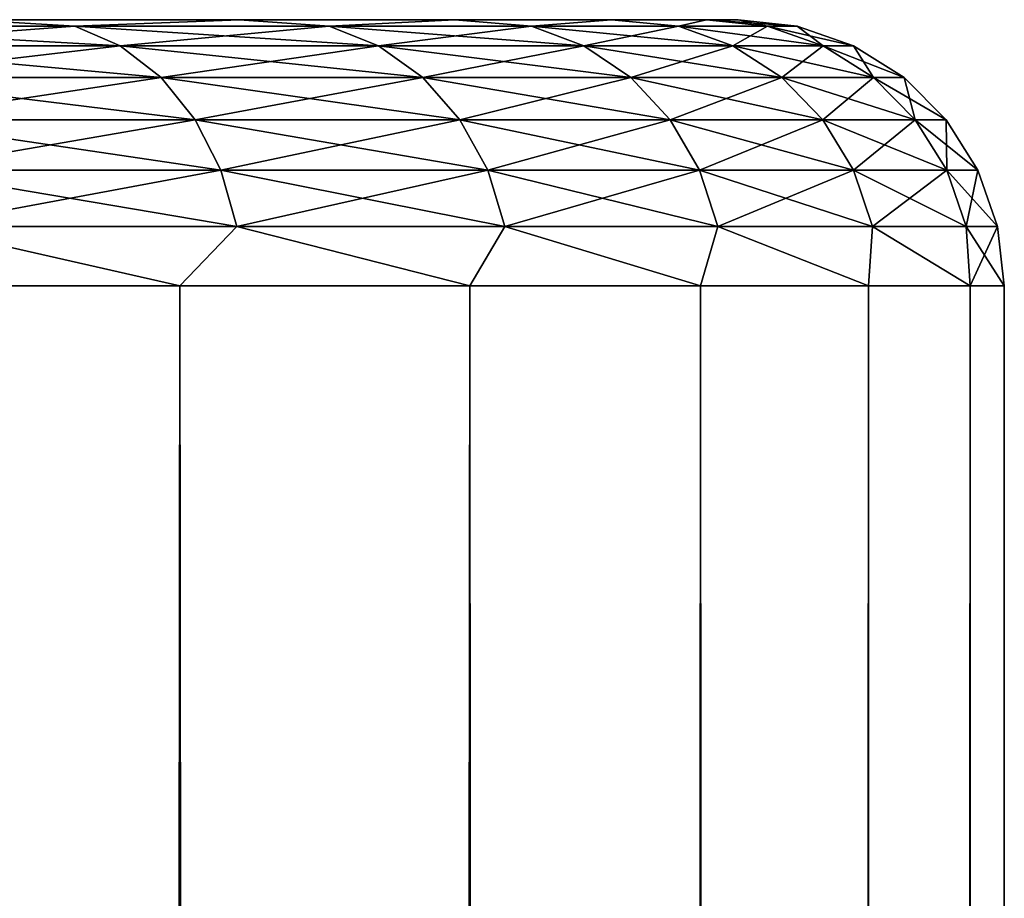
# Model space of a CAD drawing. Extents: x -265 to 265, y 0 to 1307.
# Tile 436 of 436: x 261.3 to 265, y 1296.7 to 1300. Entities that reach past the tile are written whole.
import ezdxf

# ---------------------------------------------------------------- set-up
doc = ezdxf.new("R2010")
doc.units = 0
doc.header["$LTSCALE"] = 65.185185
for name, color, linetype in [('38', 7, 'CONTINUOUS'), ('39', 7, 'CONTINUOUS'), ('40', 7, 'CONTINUOUS'), ('43', 7, 'CONTINUOUS'), ('44', 7, 'CONTINUOUS')]:
    doc.layers.add(name, color=color, linetype=linetype)

msp = doc.modelspace()

# ---------------------------------------------------------------- linework, layer by layer
at = {"layer": '38', "color": 7, "linetype": 'CONTINUOUS'}
for points in [[(261.107, 1300, 8.5226), (262.1244, 1300, 7), (261.107, 1300, -8.5226), (261.107, 1300, 8.5226)], [(261.107, 1300, -8.5226), (262.1244, 1300, 7), (262.1244, 1300, -7), (261.107, 1300, -8.5226)], [(262.1244, 1300, 7), (262.9343, 1300, 5.3575), (262.1244, 1300, -7), (262.1244, 1300, 7)], [(262.1244, 1300, -7), (262.9343, 1300, 5.3575), (262.9343, 1300, -5.3575), (262.1244, 1300, -7)], [(262.9343, 1300, 5.3575), (263.523, 1300, 3.6234), (262.9343, 1300, -5.3575), (262.9343, 1300, 5.3575)], [(262.9343, 1300, -5.3575), (263.523, 1300, 3.6234), (263.523, 1300, -3.6234), (262.9343, 1300, -5.3575)], [(263.523, 1300, 3.6234), (263.8802, 1300, 1.8273), (263.523, 1300, -3.6234), (263.523, 1300, 3.6234)], [(263.523, 1300, -3.6234), (263.8802, 1300, 1.8273), (263.8802, 1300, -1.8273), (263.523, 1300, -3.6234)], [(263.8802, 1300, 1.8273), (264, 1300), (263.8802, 1300, -1.8273), (263.8802, 1300, 1.8273)]]:
    msp.add_3dface(points, dxfattribs=at)
at = {"layer": '39', "color": 7, "linetype": 'CONTINUOUS'}
for points in [[(260.6066, 1, 10.6066), (261.9003, 1, 9.1314), (260.6066, 1299, 10.6066), (260.6066, 1, 10.6066)], [(260.6066, 1299, 10.6066), (261.9003, 1, 9.1314), (261.9003, 1299, 9.1314), (260.6066, 1299, 10.6066)], [(261.9003, 1, 9.1314), (262.9904, 1, 7.5), (261.9003, 1299, 9.1314), (261.9003, 1, 9.1314)], [(261.9003, 1299, 9.1314), (262.9904, 1, 7.5), (262.9904, 1299, 7.5), (261.9003, 1299, 9.1314)], [(262.9904, 1, 7.5), (263.8582, 1, 5.7403), (262.9904, 1299, 7.5), (262.9904, 1, 7.5)], [(262.9904, 1299, 7.5), (263.8582, 1, 5.7403), (263.8582, 1299, 5.7403), (262.9904, 1299, 7.5)], [(263.8582, 1, 5.7403), (264.4889, 1, 3.8823), (263.8582, 1299, 5.7403), (263.8582, 1, 5.7403)], [(263.8582, 1299, 5.7403), (264.4889, 1, 3.8823), (264.4889, 1299, 3.8823), (263.8582, 1299, 5.7403)], [(264.4889, 1, 3.8823), (264.8717, 1, 1.9579), (264.4889, 1299, 3.8823), (264.4889, 1, 3.8823)], [(264.4889, 1299, 3.8823), (264.8717, 1, 1.9579), (264.8717, 1299, 1.9579), (264.4889, 1299, 3.8823)], [(264.8717, 1, 1.9579), (265, 1), (264.8717, 1299, 1.9579), (264.8717, 1, 1.9579)], [(264.8717, 1299, 1.9579), (265, 1), (265, 1299), (264.8717, 1299, 1.9579)]]:
    msp.add_3dface(points, dxfattribs=at)
at = {"layer": '40', "color": 7, "linetype": 'CONTINUOUS'}
for points in [[(261.9003, 1, -9.1314), (260.6066, 1, -10.6066), (261.9003, 1299, -9.1314), (261.9003, 1, -9.1314)], [(261.9003, 1299, -9.1314), (260.6066, 1, -10.6066), (260.6066, 1299, -10.6066), (261.9003, 1299, -9.1314)], [(262.9904, 1, -7.5), (261.9003, 1, -9.1314), (262.9904, 1299, -7.5), (262.9904, 1, -7.5)], [(262.9904, 1299, -7.5), (261.9003, 1, -9.1314), (261.9003, 1299, -9.1314), (262.9904, 1299, -7.5)], [(263.8582, 1, -5.7403), (262.9904, 1, -7.5), (263.8582, 1299, -5.7403), (263.8582, 1, -5.7403)], [(263.8582, 1299, -5.7403), (262.9904, 1, -7.5), (262.9904, 1299, -7.5), (263.8582, 1299, -5.7403)], [(264.4889, 1, -3.8823), (263.8582, 1, -5.7403), (264.4889, 1299, -3.8823), (264.4889, 1, -3.8823)], [(264.4889, 1299, -3.8823), (263.8582, 1, -5.7403), (263.8582, 1299, -5.7403), (264.4889, 1299, -3.8823)], [(264.8717, 1, -1.9579), (264.4889, 1, -3.8823), (264.8717, 1299, -1.9579), (264.8717, 1, -1.9579)], [(264.8717, 1299, -1.9579), (264.4889, 1, -3.8823), (264.4889, 1299, -3.8823), (264.8717, 1299, -1.9579)], [(265, 1299), (265, 1), (264.8717, 1, -1.9579), (265, 1299)], [(265, 1299), (264.8717, 1, -1.9579), (264.8717, 1299, -1.9579), (265, 1299)]]:
    msp.add_3dface(points, dxfattribs=at)
at = {"layer": '43', "color": 7, "linetype": 'CONTINUOUS'}
for points in [[(261.5054, 1299.9752, 8.3591), (261.107, 1300, 8.5226), (260.367, 1299.9752, 9.7352), (261.5054, 1299.9752, 8.3591)], [(262.1244, 1300, 7), (261.107, 1300, 8.5226), (261.5054, 1299.9752, 8.3591), (262.1244, 1300, 7)], [(262.4623, 1299.9752, 6.8512), (262.1244, 1300, 7), (261.5054, 1299.9752, 8.3591), (262.4623, 1299.9752, 6.8512)], [(262.9343, 1300, 5.3575), (262.1244, 1300, 7), (262.4623, 1299.9752, 6.8512), (262.9343, 1300, 5.3575)], [(263.2227, 1299.9752, 5.2353), (262.9343, 1300, 5.3575), (262.4623, 1299.9752, 6.8512), (263.2227, 1299.9752, 5.2353)], [(263.523, 1300, 3.6234), (262.9343, 1300, 5.3575), (263.2227, 1299.9752, 5.2353), (263.523, 1300, 3.6234)], [(263.7746, 1299.9752, 3.5367), (263.523, 1300, 3.6234), (263.2227, 1299.9752, 5.2353), (263.7746, 1299.9752, 3.5367)], [(263.8802, 1300, 1.8273), (263.523, 1300, 3.6234), (263.7746, 1299.9752, 3.5367), (263.8802, 1300, 1.8273)], [(264.1093, 1299.9752, 1.7824), (263.8802, 1300, 1.8273), (263.7746, 1299.9752, 3.5367), (264.1093, 1299.9752, 1.7824)], [(264, 1300), (263.8802, 1300, 1.8273), (264.2214, 1299.9752), (264, 1300)], [(264.2214, 1299.9752), (263.8802, 1300, 1.8273), (264.1093, 1299.9752, 1.7824), (264.2214, 1299.9752)], [(261.5054, 1299.9752, 8.3591), (260.367, 1299.9752, 9.7352), (261.6766, 1299.9014, 8.4835), (261.5054, 1299.9752, 8.3591)], [(261.6766, 1299.9014, 8.4835), (260.367, 1299.9752, 9.7352), (260.5213, 1299.9014, 9.8801), (261.6766, 1299.9014, 8.4835)], [(262.4623, 1299.9752, 6.8512), (261.5054, 1299.9752, 8.3591), (262.6478, 1299.9014, 6.9532), (262.4623, 1299.9752, 6.8512)], [(262.6478, 1299.9014, 6.9532), (261.5054, 1299.9752, 8.3591), (261.6766, 1299.9014, 8.4835), (262.6478, 1299.9014, 6.9532)], [(263.2227, 1299.9752, 5.2353), (262.4623, 1299.9752, 6.8512), (263.4195, 1299.9014, 5.3132), (263.2227, 1299.9752, 5.2353)], [(263.4195, 1299.9014, 5.3132), (262.4623, 1299.9752, 6.8512), (262.6478, 1299.9014, 6.9532), (263.4195, 1299.9014, 5.3132)], [(263.7746, 1299.9752, 3.5367), (263.2227, 1299.9752, 5.2353), (263.9796, 1299.9014, 3.5894), (263.7746, 1299.9752, 3.5367)], [(263.9796, 1299.9014, 3.5894), (263.2227, 1299.9752, 5.2353), (263.4195, 1299.9014, 5.3132), (263.9796, 1299.9014, 3.5894)], [(264.1093, 1299.9752, 1.7824), (263.7746, 1299.9752, 3.5367), (264.3193, 1299.9014, 1.8089), (264.1093, 1299.9752, 1.7824)], [(264.3193, 1299.9014, 1.8089), (263.7746, 1299.9752, 3.5367), (263.9796, 1299.9014, 3.5894), (264.3193, 1299.9014, 1.8089)], [(264.2214, 1299.9752), (264.1093, 1299.9752, 1.7824), (264.4331, 1299.9014), (264.2214, 1299.9752)], [(264.4331, 1299.9014), (264.1093, 1299.9752, 1.7824), (264.3193, 1299.9014, 1.8089), (264.4331, 1299.9014)], [(261.6766, 1299.9014, 8.4835), (260.5213, 1299.9014, 9.8801), (261.8302, 1299.7823, 8.5952), (261.6766, 1299.9014, 8.4835)], [(261.8302, 1299.7823, 8.5952), (260.5213, 1299.9014, 9.8801), (260.6597, 1299.7823, 10.0101), (261.8302, 1299.7823, 8.5952)], [(262.6478, 1299.9014, 6.9532), (261.6766, 1299.9014, 8.4835), (262.8142, 1299.7823, 7.0447), (262.6478, 1299.9014, 6.9532)], [(262.8142, 1299.7823, 7.0447), (261.6766, 1299.9014, 8.4835), (261.8302, 1299.7823, 8.5952), (262.8142, 1299.7823, 7.0447)], [(263.4195, 1299.9014, 5.3132), (262.6478, 1299.9014, 6.9532), (263.5961, 1299.7823, 5.3831), (263.4195, 1299.9014, 5.3132)], [(263.5961, 1299.7823, 5.3831), (262.6478, 1299.9014, 6.9532), (262.8142, 1299.7823, 7.0447), (263.5961, 1299.7823, 5.3831)], [(263.9796, 1299.9014, 3.5894), (263.4195, 1299.9014, 5.3132), (264.1636, 1299.7823, 3.6366), (263.9796, 1299.9014, 3.5894)], [(264.1636, 1299.7823, 3.6366), (263.4195, 1299.9014, 5.3132), (263.5961, 1299.7823, 5.3831), (264.1636, 1299.7823, 3.6366)], [(264.3193, 1299.9014, 1.8089), (263.9796, 1299.9014, 3.5894), (264.5077, 1299.7823, 1.8327), (264.3193, 1299.9014, 1.8089)], [(264.5077, 1299.7823, 1.8327), (263.9796, 1299.9014, 3.5894), (264.1636, 1299.7823, 3.6366), (264.5077, 1299.7823, 1.8327)], [(264.4331, 1299.9014), (264.3193, 1299.9014, 1.8089), (264.623, 1299.7823), (264.4331, 1299.9014)], [(264.623, 1299.7823), (264.3193, 1299.9014, 1.8089), (264.5077, 1299.7823, 1.8327), (264.623, 1299.7823)], [(261.8302, 1299.7823, 8.5952), (260.6597, 1299.7823, 10.0101), (261.9585, 1299.6238, 8.6884), (261.8302, 1299.7823, 8.5952)], [(261.9585, 1299.6238, 8.6884), (260.6597, 1299.7823, 10.0101), (260.7753, 1299.6238, 10.1187), (261.9585, 1299.6238, 8.6884)], [(262.8142, 1299.7823, 7.0447), (261.8302, 1299.7823, 8.5952), (262.9532, 1299.6238, 7.1211), (262.8142, 1299.7823, 7.0447)], [(262.9532, 1299.6238, 7.1211), (261.8302, 1299.7823, 8.5952), (261.9585, 1299.6238, 8.6884), (262.9532, 1299.6238, 7.1211)], [(263.5961, 1299.7823, 5.3831), (262.8142, 1299.7823, 7.0447), (263.7435, 1299.6238, 5.4415), (263.5961, 1299.7823, 5.3831)], [(263.7435, 1299.6238, 5.4415), (262.8142, 1299.7823, 7.0447), (262.9532, 1299.6238, 7.1211), (263.7435, 1299.6238, 5.4415)], [(264.1636, 1299.7823, 3.6366), (263.5961, 1299.7823, 5.3831), (264.3172, 1299.6238, 3.676), (264.1636, 1299.7823, 3.6366)], [(264.3172, 1299.6238, 3.676), (263.5961, 1299.7823, 5.3831), (263.7435, 1299.6238, 5.4415), (264.3172, 1299.6238, 3.676)], [(264.5077, 1299.7823, 1.8327), (264.1636, 1299.7823, 3.6366), (264.665, 1299.6238, 1.8526), (264.5077, 1299.7823, 1.8327)], [(264.665, 1299.6238, 1.8526), (264.1636, 1299.7823, 3.6366), (264.3172, 1299.6238, 3.676), (264.665, 1299.6238, 1.8526)], [(264.623, 1299.7823), (264.5077, 1299.7823, 1.8327), (264.7816, 1299.6238), (264.623, 1299.7823)], [(264.7816, 1299.6238), (264.5077, 1299.7823, 1.8327), (264.665, 1299.6238, 1.8526), (264.7816, 1299.6238)], [(261.9585, 1299.6238, 8.6884), (260.7753, 1299.6238, 10.1187), (262.0551, 1299.4341, 8.7585), (261.9585, 1299.6238, 8.6884)], [(262.0551, 1299.4341, 8.7585), (260.7753, 1299.6238, 10.1187), (260.8623, 1299.4341, 10.2003), (262.0551, 1299.4341, 8.7585)], [(262.9532, 1299.6238, 7.1211), (261.9585, 1299.6238, 8.6884), (263.0577, 1299.4341, 7.1785), (262.9532, 1299.6238, 7.1211)], [(263.0577, 1299.4341, 7.1785), (261.9585, 1299.6238, 8.6884), (262.0551, 1299.4341, 8.7585), (263.0577, 1299.4341, 7.1785)], [(263.7435, 1299.6238, 5.4415), (262.9532, 1299.6238, 7.1211), (263.8545, 1299.4341, 5.4854), (263.7435, 1299.6238, 5.4415)], [(263.8545, 1299.4341, 5.4854), (262.9532, 1299.6238, 7.1211), (263.0577, 1299.4341, 7.1785), (263.8545, 1299.4341, 5.4854)], [(264.3172, 1299.6238, 3.676), (263.7435, 1299.6238, 5.4415), (264.4327, 1299.4341, 3.7057), (264.3172, 1299.6238, 3.676)], [(264.4327, 1299.4341, 3.7057), (263.7435, 1299.6238, 5.4415), (263.8545, 1299.4341, 5.4854), (264.4327, 1299.4341, 3.7057)], [(264.665, 1299.6238, 1.8526), (264.3172, 1299.6238, 3.676), (264.7834, 1299.4341, 1.8676), (264.665, 1299.6238, 1.8526)], [(264.7834, 1299.4341, 1.8676), (264.3172, 1299.6238, 3.676), (264.4327, 1299.4341, 3.7057), (264.7834, 1299.4341, 1.8676)], [(264.7816, 1299.6238), (264.665, 1299.6238, 1.8526), (264.9009, 1299.4341), (264.7816, 1299.6238)], [(264.9009, 1299.4341), (264.665, 1299.6238, 1.8526), (264.7834, 1299.4341, 1.8676), (264.9009, 1299.4341)], [(262.0551, 1299.4341, 8.7585), (260.8623, 1299.4341, 10.2003), (262.115, 1299.2225, 8.802), (262.0551, 1299.4341, 8.7585)], [(262.115, 1299.2225, 8.802), (260.8623, 1299.4341, 10.2003), (260.9163, 1299.2225, 10.251), (262.115, 1299.2225, 8.802)], [(263.0577, 1299.4341, 7.1785), (262.0551, 1299.4341, 8.7585), (263.1226, 1299.2225, 7.2142), (263.0577, 1299.4341, 7.1785)], [(263.1226, 1299.2225, 7.2142), (262.0551, 1299.4341, 8.7585), (262.115, 1299.2225, 8.802), (263.1226, 1299.2225, 7.2142)], [(263.8545, 1299.4341, 5.4854), (263.0577, 1299.4341, 7.1785), (263.9233, 1299.2225, 5.5126), (263.8545, 1299.4341, 5.4854)], [(263.9233, 1299.2225, 5.5126), (263.0577, 1299.4341, 7.1785), (263.1226, 1299.2225, 7.2142), (263.9233, 1299.2225, 5.5126)], [(264.4327, 1299.4341, 3.7057), (263.8545, 1299.4341, 5.4854), (264.5045, 1299.2225, 3.7241), (264.4327, 1299.4341, 3.7057)], [(264.5045, 1299.2225, 3.7241), (263.8545, 1299.4341, 5.4854), (263.9233, 1299.2225, 5.5126), (264.5045, 1299.2225, 3.7241)], [(264.7834, 1299.4341, 1.8676), (264.4327, 1299.4341, 3.7057), (264.8568, 1299.2225, 1.8769), (264.7834, 1299.4341, 1.8676)], [(264.8568, 1299.2225, 1.8769), (264.4327, 1299.4341, 3.7057), (264.5045, 1299.2225, 3.7241), (264.8568, 1299.2225, 1.8769)], [(264.9009, 1299.4341), (264.7834, 1299.4341, 1.8676), (264.9749, 1299.2225), (264.9009, 1299.4341)], [(264.9749, 1299.2225), (264.7834, 1299.4341, 1.8676), (264.8568, 1299.2225, 1.8769), (264.9749, 1299.2225)], [(260.6066, 1299, 10.6066), (261.9003, 1299, 9.1314), (260.9163, 1299.2225, 10.251), (260.6066, 1299, 10.6066)], [(261.9003, 1299, 9.1314), (262.115, 1299.2225, 8.802), (260.9163, 1299.2225, 10.251), (261.9003, 1299, 9.1314)], [(261.9003, 1299, 9.1314), (262.9904, 1299, 7.5), (262.115, 1299.2225, 8.802), (261.9003, 1299, 9.1314)], [(262.9904, 1299, 7.5), (263.1226, 1299.2225, 7.2142), (262.115, 1299.2225, 8.802), (262.9904, 1299, 7.5)], [(262.9904, 1299, 7.5), (263.8582, 1299, 5.7403), (263.1226, 1299.2225, 7.2142), (262.9904, 1299, 7.5)], [(263.8582, 1299, 5.7403), (263.9233, 1299.2225, 5.5126), (263.1226, 1299.2225, 7.2142), (263.8582, 1299, 5.7403)], [(263.8582, 1299, 5.7403), (264.4889, 1299, 3.8823), (263.9233, 1299.2225, 5.5126), (263.8582, 1299, 5.7403)], [(264.4889, 1299, 3.8823), (264.5045, 1299.2225, 3.7241), (263.9233, 1299.2225, 5.5126), (264.4889, 1299, 3.8823)], [(264.4889, 1299, 3.8823), (264.8717, 1299, 1.9579), (264.5045, 1299.2225, 3.7241), (264.4889, 1299, 3.8823)], [(264.8717, 1299, 1.9579), (264.8568, 1299.2225, 1.8769), (264.5045, 1299.2225, 3.7241), (264.8717, 1299, 1.9579)], [(264.8717, 1299, 1.9579), (265, 1299), (264.8568, 1299.2225, 1.8769), (264.8717, 1299, 1.9579)], [(265, 1299), (264.9749, 1299.2225), (264.8568, 1299.2225, 1.8769), (265, 1299)]]:
    msp.add_3dface(points, dxfattribs=at)
at = {"layer": '44', "color": 7, "linetype": 'CONTINUOUS'}
for points in [[(260.367, 1299.9752, -9.7352), (261.107, 1300, -8.5226), (261.5054, 1299.9752, -8.3591), (260.367, 1299.9752, -9.7352)], [(261.107, 1300, -8.5226), (262.1244, 1300, -7), (261.5054, 1299.9752, -8.3591), (261.107, 1300, -8.5226)], [(261.5054, 1299.9752, -8.3591), (262.1244, 1300, -7), (262.4623, 1299.9752, -6.8512), (261.5054, 1299.9752, -8.3591)], [(262.1244, 1300, -7), (262.9343, 1300, -5.3575), (262.4623, 1299.9752, -6.8512), (262.1244, 1300, -7)], [(262.4623, 1299.9752, -6.8512), (262.9343, 1300, -5.3575), (263.2227, 1299.9752, -5.2353), (262.4623, 1299.9752, -6.8512)], [(262.9343, 1300, -5.3575), (263.523, 1300, -3.6234), (263.2227, 1299.9752, -5.2353), (262.9343, 1300, -5.3575)], [(263.2227, 1299.9752, -5.2353), (263.523, 1300, -3.6234), (263.7746, 1299.9752, -3.5367), (263.2227, 1299.9752, -5.2353)], [(263.523, 1300, -3.6234), (263.8802, 1300, -1.8273), (263.7746, 1299.9752, -3.5367), (263.523, 1300, -3.6234)], [(263.7746, 1299.9752, -3.5367), (263.8802, 1300, -1.8273), (264.1093, 1299.9752, -1.7824), (263.7746, 1299.9752, -3.5367)], [(263.8802, 1300, -1.8273), (264, 1300), (264.1093, 1299.9752, -1.7824), (263.8802, 1300, -1.8273)], [(264, 1300), (264.2214, 1299.9752), (264.1093, 1299.9752, -1.7824), (264, 1300)], [(260.367, 1299.9752, -9.7352), (261.5054, 1299.9752, -8.3591), (260.5213, 1299.9014, -9.8801), (260.367, 1299.9752, -9.7352)], [(260.5213, 1299.9014, -9.8801), (261.5054, 1299.9752, -8.3591), (261.6766, 1299.9014, -8.4835), (260.5213, 1299.9014, -9.8801)], [(261.5054, 1299.9752, -8.3591), (262.4623, 1299.9752, -6.8512), (261.6766, 1299.9014, -8.4835), (261.5054, 1299.9752, -8.3591)], [(261.6766, 1299.9014, -8.4835), (262.4623, 1299.9752, -6.8512), (262.6478, 1299.9014, -6.9532), (261.6766, 1299.9014, -8.4835)], [(262.4623, 1299.9752, -6.8512), (263.2227, 1299.9752, -5.2353), (262.6478, 1299.9014, -6.9532), (262.4623, 1299.9752, -6.8512)], [(262.6478, 1299.9014, -6.9532), (263.2227, 1299.9752, -5.2353), (263.4195, 1299.9014, -5.3132), (262.6478, 1299.9014, -6.9532)], [(263.2227, 1299.9752, -5.2353), (263.7746, 1299.9752, -3.5367), (263.4195, 1299.9014, -5.3132), (263.2227, 1299.9752, -5.2353)], [(263.4195, 1299.9014, -5.3132), (263.7746, 1299.9752, -3.5367), (263.9796, 1299.9014, -3.5894), (263.4195, 1299.9014, -5.3132)], [(263.7746, 1299.9752, -3.5367), (264.1093, 1299.9752, -1.7824), (263.9796, 1299.9014, -3.5894), (263.7746, 1299.9752, -3.5367)], [(263.9796, 1299.9014, -3.5894), (264.1093, 1299.9752, -1.7824), (264.3193, 1299.9014, -1.8089), (263.9796, 1299.9014, -3.5894)], [(264.1093, 1299.9752, -1.7824), (264.2214, 1299.9752), (264.3193, 1299.9014, -1.8089), (264.1093, 1299.9752, -1.7824)], [(264.2214, 1299.9752), (264.4331, 1299.9014), (264.3193, 1299.9014, -1.8089), (264.2214, 1299.9752)], [(260.5213, 1299.9014, -9.8801), (261.6766, 1299.9014, -8.4835), (260.6597, 1299.7823, -10.0101), (260.5213, 1299.9014, -9.8801)], [(260.6597, 1299.7823, -10.0101), (261.6766, 1299.9014, -8.4835), (261.8302, 1299.7823, -8.5952), (260.6597, 1299.7823, -10.0101)], [(261.6766, 1299.9014, -8.4835), (262.6478, 1299.9014, -6.9532), (261.8302, 1299.7823, -8.5952), (261.6766, 1299.9014, -8.4835)], [(261.8302, 1299.7823, -8.5952), (262.6478, 1299.9014, -6.9532), (262.8142, 1299.7823, -7.0447), (261.8302, 1299.7823, -8.5952)], [(262.6478, 1299.9014, -6.9532), (263.4195, 1299.9014, -5.3132), (262.8142, 1299.7823, -7.0447), (262.6478, 1299.9014, -6.9532)], [(262.8142, 1299.7823, -7.0447), (263.4195, 1299.9014, -5.3132), (263.5961, 1299.7823, -5.3831), (262.8142, 1299.7823, -7.0447)], [(263.4195, 1299.9014, -5.3132), (263.9796, 1299.9014, -3.5894), (263.5961, 1299.7823, -5.3831), (263.4195, 1299.9014, -5.3132)], [(263.5961, 1299.7823, -5.3831), (263.9796, 1299.9014, -3.5894), (264.1636, 1299.7823, -3.6366), (263.5961, 1299.7823, -5.3831)], [(263.9796, 1299.9014, -3.5894), (264.3193, 1299.9014, -1.8089), (264.1636, 1299.7823, -3.6366), (263.9796, 1299.9014, -3.5894)], [(264.1636, 1299.7823, -3.6366), (264.3193, 1299.9014, -1.8089), (264.5077, 1299.7823, -1.8327), (264.1636, 1299.7823, -3.6366)], [(264.3193, 1299.9014, -1.8089), (264.4331, 1299.9014), (264.5077, 1299.7823, -1.8327), (264.3193, 1299.9014, -1.8089)], [(264.4331, 1299.9014), (264.623, 1299.7823), (264.5077, 1299.7823, -1.8327), (264.4331, 1299.9014)], [(260.6597, 1299.7823, -10.0101), (261.8302, 1299.7823, -8.5952), (260.7753, 1299.6238, -10.1187), (260.6597, 1299.7823, -10.0101)], [(260.7753, 1299.6238, -10.1187), (261.8302, 1299.7823, -8.5952), (261.9585, 1299.6238, -8.6884), (260.7753, 1299.6238, -10.1187)], [(261.8302, 1299.7823, -8.5952), (262.8142, 1299.7823, -7.0447), (261.9585, 1299.6238, -8.6884), (261.8302, 1299.7823, -8.5952)], [(261.9585, 1299.6238, -8.6884), (262.8142, 1299.7823, -7.0447), (262.9532, 1299.6238, -7.1211), (261.9585, 1299.6238, -8.6884)], [(262.8142, 1299.7823, -7.0447), (263.5961, 1299.7823, -5.3831), (262.9532, 1299.6238, -7.1211), (262.8142, 1299.7823, -7.0447)], [(262.9532, 1299.6238, -7.1211), (263.5961, 1299.7823, -5.3831), (263.7435, 1299.6238, -5.4415), (262.9532, 1299.6238, -7.1211)], [(263.5961, 1299.7823, -5.3831), (264.1636, 1299.7823, -3.6366), (263.7435, 1299.6238, -5.4415), (263.5961, 1299.7823, -5.3831)], [(263.7435, 1299.6238, -5.4415), (264.1636, 1299.7823, -3.6366), (264.3172, 1299.6238, -3.676), (263.7435, 1299.6238, -5.4415)], [(264.1636, 1299.7823, -3.6366), (264.5077, 1299.7823, -1.8327), (264.3172, 1299.6238, -3.676), (264.1636, 1299.7823, -3.6366)], [(264.3172, 1299.6238, -3.676), (264.5077, 1299.7823, -1.8327), (264.665, 1299.6238, -1.8526), (264.3172, 1299.6238, -3.676)], [(264.5077, 1299.7823, -1.8327), (264.623, 1299.7823), (264.665, 1299.6238, -1.8526), (264.5077, 1299.7823, -1.8327)], [(264.623, 1299.7823), (264.7816, 1299.6238), (264.665, 1299.6238, -1.8526), (264.623, 1299.7823)], [(260.7753, 1299.6238, -10.1187), (261.9585, 1299.6238, -8.6884), (260.8623, 1299.4341, -10.2003), (260.7753, 1299.6238, -10.1187)], [(260.8623, 1299.4341, -10.2003), (261.9585, 1299.6238, -8.6884), (262.0551, 1299.4341, -8.7585), (260.8623, 1299.4341, -10.2003)], [(261.9585, 1299.6238, -8.6884), (262.9532, 1299.6238, -7.1211), (262.0551, 1299.4341, -8.7585), (261.9585, 1299.6238, -8.6884)], [(262.0551, 1299.4341, -8.7585), (262.9532, 1299.6238, -7.1211), (263.0577, 1299.4341, -7.1785), (262.0551, 1299.4341, -8.7585)], [(262.9532, 1299.6238, -7.1211), (263.7435, 1299.6238, -5.4415), (263.0577, 1299.4341, -7.1785), (262.9532, 1299.6238, -7.1211)], [(263.0577, 1299.4341, -7.1785), (263.7435, 1299.6238, -5.4415), (263.8545, 1299.4341, -5.4854), (263.0577, 1299.4341, -7.1785)], [(263.7435, 1299.6238, -5.4415), (264.3172, 1299.6238, -3.676), (263.8545, 1299.4341, -5.4854), (263.7435, 1299.6238, -5.4415)], [(263.8545, 1299.4341, -5.4854), (264.3172, 1299.6238, -3.676), (264.4327, 1299.4341, -3.7057), (263.8545, 1299.4341, -5.4854)], [(264.3172, 1299.6238, -3.676), (264.665, 1299.6238, -1.8526), (264.4327, 1299.4341, -3.7057), (264.3172, 1299.6238, -3.676)], [(264.4327, 1299.4341, -3.7057), (264.665, 1299.6238, -1.8526), (264.7834, 1299.4341, -1.8676), (264.4327, 1299.4341, -3.7057)], [(264.665, 1299.6238, -1.8526), (264.7816, 1299.6238), (264.7834, 1299.4341, -1.8676), (264.665, 1299.6238, -1.8526)], [(264.7816, 1299.6238), (264.9009, 1299.4341), (264.7834, 1299.4341, -1.8676), (264.7816, 1299.6238)], [(260.8623, 1299.4341, -10.2003), (262.0551, 1299.4341, -8.7585), (260.9163, 1299.2225, -10.251), (260.8623, 1299.4341, -10.2003)], [(260.9163, 1299.2225, -10.251), (262.0551, 1299.4341, -8.7585), (262.115, 1299.2225, -8.802), (260.9163, 1299.2225, -10.251)], [(262.0551, 1299.4341, -8.7585), (263.0577, 1299.4341, -7.1785), (262.115, 1299.2225, -8.802), (262.0551, 1299.4341, -8.7585)], [(262.115, 1299.2225, -8.802), (263.0577, 1299.4341, -7.1785), (263.1226, 1299.2225, -7.2142), (262.115, 1299.2225, -8.802)], [(263.0577, 1299.4341, -7.1785), (263.8545, 1299.4341, -5.4854), (263.1226, 1299.2225, -7.2142), (263.0577, 1299.4341, -7.1785)], [(263.1226, 1299.2225, -7.2142), (263.8545, 1299.4341, -5.4854), (263.9233, 1299.2225, -5.5126), (263.1226, 1299.2225, -7.2142)], [(263.8545, 1299.4341, -5.4854), (264.4327, 1299.4341, -3.7057), (263.9233, 1299.2225, -5.5126), (263.8545, 1299.4341, -5.4854)], [(263.9233, 1299.2225, -5.5126), (264.4327, 1299.4341, -3.7057), (264.5045, 1299.2225, -3.7241), (263.9233, 1299.2225, -5.5126)], [(264.4327, 1299.4341, -3.7057), (264.7834, 1299.4341, -1.8676), (264.5045, 1299.2225, -3.7241), (264.4327, 1299.4341, -3.7057)], [(264.5045, 1299.2225, -3.7241), (264.7834, 1299.4341, -1.8676), (264.8568, 1299.2225, -1.8769), (264.5045, 1299.2225, -3.7241)], [(264.7834, 1299.4341, -1.8676), (264.9009, 1299.4341), (264.8568, 1299.2225, -1.8769), (264.7834, 1299.4341, -1.8676)], [(264.9009, 1299.4341), (264.9749, 1299.2225), (264.8568, 1299.2225, -1.8769), (264.9009, 1299.4341)], [(261.9003, 1299, -9.1314), (260.6066, 1299, -10.6066), (260.9163, 1299.2225, -10.251), (261.9003, 1299, -9.1314)], [(261.9003, 1299, -9.1314), (260.9163, 1299.2225, -10.251), (262.115, 1299.2225, -8.802), (261.9003, 1299, -9.1314)], [(262.9904, 1299, -7.5), (261.9003, 1299, -9.1314), (262.115, 1299.2225, -8.802), (262.9904, 1299, -7.5)], [(262.9904, 1299, -7.5), (262.115, 1299.2225, -8.802), (263.1226, 1299.2225, -7.2142), (262.9904, 1299, -7.5)], [(263.8582, 1299, -5.7403), (262.9904, 1299, -7.5), (263.1226, 1299.2225, -7.2142), (263.8582, 1299, -5.7403)], [(263.8582, 1299, -5.7403), (263.1226, 1299.2225, -7.2142), (263.9233, 1299.2225, -5.5126), (263.8582, 1299, -5.7403)], [(264.4889, 1299, -3.8823), (263.8582, 1299, -5.7403), (263.9233, 1299.2225, -5.5126), (264.4889, 1299, -3.8823)], [(264.4889, 1299, -3.8823), (263.9233, 1299.2225, -5.5126), (264.5045, 1299.2225, -3.7241), (264.4889, 1299, -3.8823)], [(264.8717, 1299, -1.9579), (264.4889, 1299, -3.8823), (264.5045, 1299.2225, -3.7241), (264.8717, 1299, -1.9579)], [(264.8717, 1299, -1.9579), (264.5045, 1299.2225, -3.7241), (264.8568, 1299.2225, -1.8769), (264.8717, 1299, -1.9579)], [(264.9749, 1299.2225), (264.8717, 1299, -1.9579), (264.8568, 1299.2225, -1.8769), (264.9749, 1299.2225)], [(265, 1299), (264.8717, 1299, -1.9579), (264.9749, 1299.2225), (265, 1299)]]:
    msp.add_3dface(points, dxfattribs=at)

doc.saveas('drawing.dxf')
